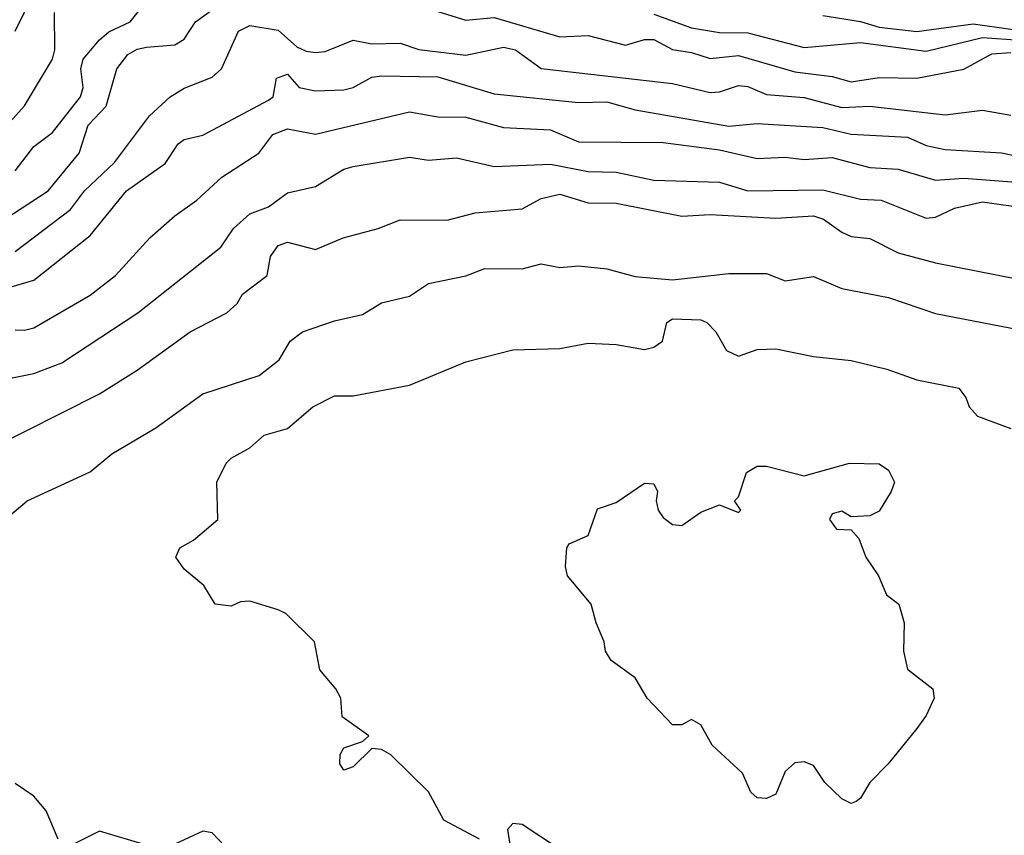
# Model space of a CAD drawing. Header units: metres. Extents: x -51132 to -49532, y -231222 to -229437.
# Tile 441 of 656: x -50159 to -50107, y -230518 to -230475. Entities that reach past the tile are written whole.
import ezdxf

# ---------------------------------------------------------------- set-up
doc = ezdxf.new("R2010")
doc.units = ezdxf.units.M
for name, color, linetype in [('CONTOUR_HALF', 8, 'Continuous'), ('CONTOUR_INDEX', 1, 'Continuous'), ('CONTOUR_INTER', 3, 'Continuous')]:
    doc.layers.add(name, color=color, linetype=linetype)

msp = doc.modelspace()

# ---------------------------------------------------------------- linework, layer by layer
at = {"layer": 'CONTOUR_HALF'}
for points, elevation in [([(-50160.119, -230485.259), (-50157.81, -230483.759), (-50156.159, -230481.759), (-50155.678, -230480.259), (-50154.732, -230479.259), (-50154.152, -230477.259), (-50153.58, -230476.506), (-50153.08, -230476.214), (-50152.58, -230476.105), (-50151.08, -230475.987), (-50150.58, -230475.678), (-50149.972, -230474.759), (-50148.08, -230473.371)], 72.5), ([(-50159.992, -230480.259), (-50159.08, -230479.236), (-50157.586, -230476.759), (-50157.454, -230476.259), (-50157.479, -230474.259)], 71.5), ([(-50137.08, -230474.207), (-50135.58, -230474.682), (-50134.08, -230474.536), (-50130.58, -230475.557), (-50129.08, -230475.483), (-50127.08, -230475.998), (-50126.08, -230475.71), (-50125.58, -230475.702), (-50124.58, -230476.24), (-50123.58, -230476.394), (-50122.58, -230476.72), (-50121.08, -230476.549), (-50118.08, -230477.43), (-50116.08, -230477.681), (-50115.08, -230477.949), (-50113.58, -230477.723), (-50111.58, -230477.759), (-50109.08, -230477.289), (-50107.58, -230476.468), (-50106.58, -230476.394)], 72.5), ([(-50116.58, -230474.432), (-50114.58, -230474.746), (-50113.58, -230475.046), (-50111.58, -230475.284), (-50108.58, -230474.872), (-50104.58, -230475.436)], 71.5), ([(-50160.08, -230488.964), (-50158.58, -230488.513), (-50155.58, -230486.142), (-50153.646, -230483.759), (-50151.58, -230482.302), (-50150.902, -230481.259), (-50150.58, -230481.028), (-50149.58, -230480.8), (-50146.08, -230478.939), (-50145.837, -230478.759), (-50145.658, -230477.759), (-50145.08, -230477.549), (-50144.457, -230478.259), (-50143.58, -230478.427), (-50142.08, -230478.391), (-50141.58, -230478.263), (-50140.58, -230477.702), (-50140.08, -230477.64), (-50137.08, -230477.689), (-50134.08, -230478.603), (-50129.58, -230479.058), (-50128.08, -230479.029), (-50126.58, -230479.447), (-50121.58, -230480.315), (-50120.08, -230480.167), (-50116.58, -230480.383), (-50115.08, -230480.749), (-50112.08, -230480.897), (-50111.08, -230481.345), (-50110.08, -230481.558), (-50107.08, -230481.735), (-50105.08, -230482.149)], 73.5), ([(-50161.08, -230493.978), (-50158.58, -230493.488), (-50157.08, -230492.921), (-50153.04, -230490.259), (-50148.617, -230486.759), (-50147.959, -230485.759), (-50147.08, -230484.985), (-50146.08, -230484.61), (-50145.08, -230483.858), (-50143.58, -230483.527), (-50142.08, -230482.607), (-50141.58, -230482.472), (-50138.58, -230481.974), (-50137.58, -230482.12), (-50136.08, -230481.999), (-50134.08, -230482.46), (-50131.08, -230482.344), (-50129.08, -230482.733), (-50127.58, -230482.768), (-50125.58, -230483.185), (-50122.08, -230483.291), (-50120.58, -230483.751), (-50116.58, -230483.71), (-50114.58, -230484.205), (-50113.476, -230484.259), (-50111.08, -230485.207), (-50110.58, -230485.159), (-50109.58, -230484.677), (-50108.08, -230484.348), (-50105.58, -230484.696)], 74.5), ([(-50160.08, -230501.236), (-50158.928, -230500.259), (-50155.58, -230498.718), (-50154.431, -230497.759), (-50152.08, -230496.374), (-50149.58, -230494.57), (-50146.58, -230493.581), (-50145.524, -230492.759), (-50144.939, -230491.759), (-50144.285, -230491.259), (-50142.58, -230490.672), (-50141.08, -230490.344), (-50140.08, -230489.715), (-50138.58, -230489.367), (-50137.58, -230488.684), (-50135.58, -230488.28), (-50134.58, -230487.894), (-50132.58, -230487.906), (-50131.58, -230487.638), (-50130.58, -230487.84), (-50129.58, -230487.743), (-50128.08, -230487.91), (-50126.58, -230488.319), (-50124.58, -230488.5), (-50121.58, -230488.165), (-50119.58, -230488.161), (-50118.58, -230488.544), (-50117.08, -230488.323), (-50115.58, -230488.96), (-50113.08, -230489.432), (-50110.58, -230490.292), (-50106.08, -230491.156)], 75.5), ([(-50115.169, -230498.259), (-50113.58, -230498.293), (-50113.08, -230498.618), (-50112.778, -230499.259), (-50112.95, -230499.759), (-50113.58, -230500.802), (-50114.08, -230501.057), (-50115.08, -230501.113), (-50115.58, -230500.809), (-50116.08, -230500.959), (-50116.226, -230501.259), (-50115.855, -230501.759), (-50115.08, -230501.797), (-50114.66, -230502.259), (-50114.288, -230503.259), (-50113.613, -230504.259), (-50113.197, -230505.259), (-50112.534, -230505.759), (-50112.256, -230506.759), (-50112.298, -230508.259), (-50112.08, -230509.226), (-50110.727, -230510.259), (-50110.65, -230510.759), (-50111.08, -230511.69), (-50111.58, -230512.374), (-50113.102, -230514.259), (-50114.089, -230515.259), (-50114.58, -230516.091), (-50114.817, -230516.259), (-50115.08, -230516.364), (-50115.58, -230516.118), (-50116.483, -230515.259), (-50117.08, -230514.353), (-50117.58, -230514.145), (-50118.08, -230514.206), (-50118.58, -230514.664), (-50119.08, -230515.871), (-50119.58, -230516.108), (-50120.08, -230516.071), (-50120.414, -230515.759), (-50120.861, -230514.759), (-50122.475, -230513.259), (-50123.08, -230512.185), (-50123.58, -230511.901), (-50124.08, -230512.188), (-50124.58, -230512.183), (-50125.933, -230510.759), (-50126.58, -230509.675), (-50127.841, -230508.759), (-50128.158, -230508.259), (-50128.217, -230507.759), (-50128.651, -230506.759), (-50128.916, -230505.759), (-50130.177, -230504.259), (-50130.277, -230503.759), (-50130.206, -230502.759), (-50130.08, -230502.55), (-50129.08, -230502.112), (-50128.58, -230500.683), (-50127.58, -230500.35), (-50126.08, -230499.311), (-50125.58, -230499.358), (-50125.382, -230499.759), (-50125.451, -230500.259), (-50125.349, -230500.759), (-50125.08, -230501.152), (-50124.58, -230501.511), (-50124.08, -230501.578), (-50123.08, -230500.853), (-50122.08, -230500.474), (-50121.08, -230500.871), (-50120.955, -230500.759), (-50121.28, -230500.259), (-50121.08, -230500.048), (-50120.651, -230498.759), (-50120.08, -230498.417), (-50119.58, -230498.416), (-50117.58, -230498.935), (-50115.169, -230498.259)], 76.5), ([(-50157.275, -230518.259), (-50157.919, -230516.759), (-50158.58, -230515.983), (-50159.58, -230515.306)], 75.5), ([(-50152.58, -230518.589), (-50155.08, -230517.834), (-50156.58, -230518.58)], 75.5), ([(-50148.08, -230518.991), (-50149.08, -230517.922), (-50149.58, -230517.834), (-50151.08, -230518.528)], 75.5)]:
    msp.add_lwpolyline(points, dxfattribs=dict(at, elevation=elevation))
at = {"layer": 'CONTOUR_INDEX', "elevation": 75}
msp.add_lwpolyline([(-50161.08, -230497.576), (-50155.08, -230494.558), (-50153.08, -230493.306), (-50150.263, -230491.259), (-50148.301, -230490.259), (-50147.759, -230489.759), (-50147.467, -230489.259), (-50146.161, -230488.259), (-50145.979, -230487.259), (-50145.58, -230486.668), (-50145.08, -230486.485), (-50143.58, -230486.881), (-50142.117, -230486.259), (-50140.243, -230485.759), (-50139.08, -230485.305), (-50136.58, -230485.32), (-50135.08, -230484.934), (-50132.58, -230484.719), (-50131.58, -230484.17), (-50130.58, -230483.934), (-50129.08, -230484.4), (-50127.58, -230484.419), (-50124.08, -230485.1), (-50122.58, -230485.021), (-50119.08, -230485.222), (-50117.08, -230485.091), (-50116.553, -230485.259), (-50115.58, -230485.965), (-50115.08, -230486.184), (-50114.08, -230486.297), (-50112.58, -230487.058), (-50110.58, -230487.594), (-50105.08, -230488.678)], dxfattribs=at)
at = {"layer": 'CONTOUR_INTER'}
for points, elevation in [([(-50159.58, -230482.696), (-50158.58, -230481.393), (-50157.58, -230480.647), (-50156.091, -230478.759), (-50155.959, -230478.259), (-50156.082, -230477.259), (-50155.959, -230476.759), (-50155.08, -230475.726), (-50154.58, -230475.299), (-50153.448, -230474.759), (-50152.08, -230473.035)], 72), ([(-50159.58, -230475.259), (-50158.597, -230473.259)], 71), ([(-50125.58, -230474.357), (-50123.58, -230475.074), (-50122.08, -230475.324), (-50120.58, -230475.342), (-50117.58, -230476.135), (-50114.58, -230475.857), (-50111.08, -230476.325), (-50108.08, -230475.592), (-50106.08, -230475.738)], 72), ([(-50159.58, -230486.995), (-50156.624, -230484.759), (-50155.881, -230483.759), (-50154.29, -230482.259), (-50152.423, -230479.759), (-50151.315, -230478.759), (-50150.58, -230478.294), (-50149.08, -230477.716), (-50148.582, -230477.259), (-50147.681, -230475.259), (-50147.08, -230474.953), (-50145.58, -230475.211), (-50144.58, -230476.093), (-50144.08, -230476.326), (-50143.58, -230476.388), (-50143.08, -230476.342), (-50141.58, -230475.741), (-50140.58, -230475.942), (-50139.08, -230475.893), (-50138.08, -230476.227), (-50135.58, -230476.535), (-50133.58, -230476.109), (-50132.945, -230476.259), (-50131.58, -230477.243), (-50124.58, -230478.039), (-50122.58, -230478.521), (-50122.08, -230478.492), (-50121.08, -230478.159), (-50120.58, -230478.197), (-50119.58, -230478.624), (-50117.58, -230478.785), (-50115.58, -230479.324), (-50114.08, -230479.259), (-50110.08, -230479.709), (-50108.08, -230479.462), (-50106.58, -230479.737)], 73), ([(-50159.58, -230491.151), (-50159.08, -230491.179), (-50158.58, -230491.042), (-50155.58, -230489.316), (-50154.224, -230488.259), (-50152.41, -230486.259), (-50151.08, -230485.087), (-50149.897, -230484.259), (-50148.58, -230483.031), (-50146.604, -230481.759), (-50145.857, -230480.759), (-50145.08, -230480.465), (-50143.58, -230480.734), (-50138.58, -230479.56), (-50137.08, -230479.821), (-50135.58, -230479.844), (-50133.58, -230480.392), (-50131.08, -230480.516), (-50129.58, -230481.145), (-50125.08, -230481.19), (-50122.08, -230481.583), (-50120.08, -230482.04), (-50118.58, -230481.971), (-50117.58, -230482.083), (-50116.08, -230481.976), (-50114.08, -230482.511), (-50112.58, -230482.601), (-50110.58, -230483.191), (-50109.08, -230483.088), (-50105.58, -230483.352)], 74), ([(-50134.866, -230518.259), (-50136.749, -230517.259), (-50137.58, -230515.755), (-50139.58, -230513.783), (-50140.08, -230513.487), (-50140.58, -230513.437), (-50141.58, -230514.422), (-50142.08, -230514.588), (-50142.294, -230514.259), (-50142.275, -230513.759), (-50142.08, -230513.402), (-50141.08, -230513.076), (-50140.755, -230512.759), (-50142.164, -230511.759), (-50142.239, -230510.759), (-50142.497, -230510.259), (-50143.352, -230509.259), (-50143.64, -230507.759), (-50145.172, -230506.259), (-50145.58, -230506.054), (-50147.08, -230505.594), (-50147.58, -230505.626), (-50148.08, -230505.865), (-50148.933, -230505.759), (-50149.528, -230504.759), (-50150.58, -230503.901), (-50151.018, -230503.259), (-50150.804, -230502.759), (-50150.08, -230502.356), (-50148.787, -230501.259), (-50148.837, -230499.259), (-50148.339, -230498.259), (-50148.08, -230497.987), (-50147.08, -230497.432), (-50146.316, -230496.759), (-50145.08, -230496.414), (-50143.733, -230495.259), (-50142.58, -230494.674), (-50141.58, -230494.673), (-50138.58, -230494.099), (-50135.58, -230492.861), (-50133.08, -230492.214), (-50130.58, -230492.156), (-50129.08, -230491.86), (-50127.58, -230491.93), (-50126.08, -230492.206), (-50125.58, -230492.075), (-50125.109, -230491.759), (-50124.883, -230490.759), (-50124.58, -230490.569), (-50123.08, -230490.624), (-50122.753, -230490.759), (-50122.283, -230491.259), (-50121.715, -230492.259), (-50121.08, -230492.56), (-50120.08, -230492.196), (-50119.08, -230492.166), (-50117.08, -230492.578), (-50115.08, -230492.786), (-50113.178, -230493.259), (-50111.58, -230493.816), (-50109.342, -230494.259), (-50108.978, -230494.759), (-50108.801, -230495.259), (-50108.358, -230495.759), (-50106.58, -230496.41)], 76), ([(-50130.656, -230518.759), (-50132.58, -230517.485), (-50133.08, -230517.425), (-50133.375, -230517.759), (-50133.199, -230518.759)], 76)]:
    msp.add_lwpolyline(points, dxfattribs=dict(at, elevation=elevation))

doc.saveas('drawing.dxf')
